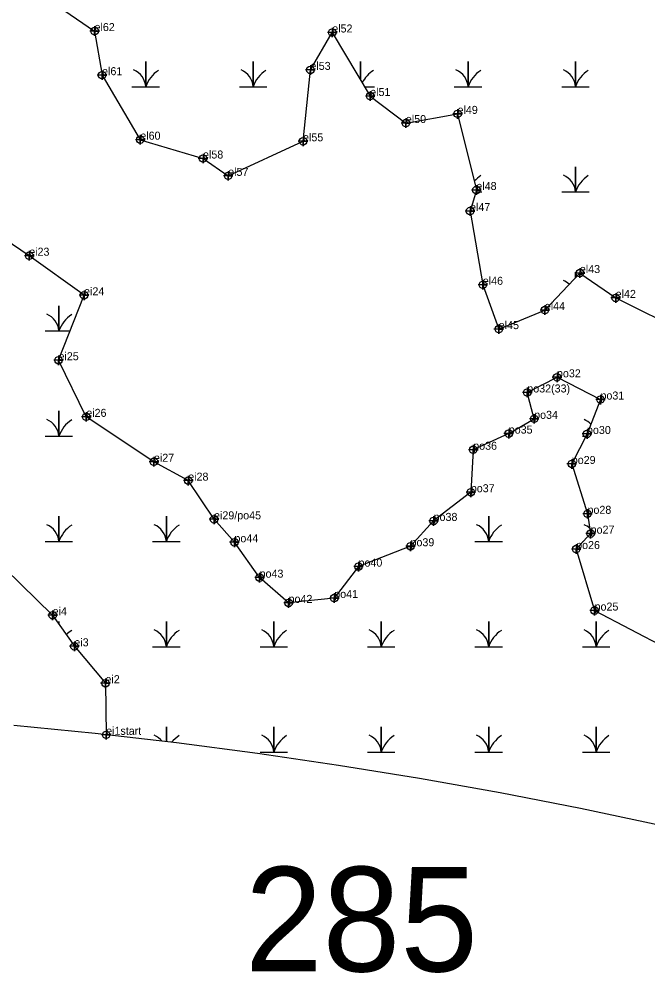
# Model space of a CAD drawing. Extents: x 2071991 to 2268989, y 436479 to 469629.
# Drawn here: x 2244128 to 2244521, y 440192 to 440788 of the extents above; entities that cross this region are included whole.
import ezdxf

# ---------------------------------------------------------------- set-up
doc = ezdxf.new("R2010")
doc.units = 0
for name, color, linetype in [('approx_PSA', 7, 'Continuous'), ('Default', 7, 'Continuous'), ('Exist Environmental Wetland Boundary', 7, 'Continuous'), ('Exist Environmental Wetland Boundary Cogo Comment', 7, 'Continuous'), ('Exist Environmental Wetland Boundary Cogo Point CELL', 7, 'Continuous'), ('Exist Hydro Swamp or Marsh', 7, 'Continuous')]:
    doc.layers.add(name, color=color, linetype=linetype)

msp = doc.modelspace()

# ---------------------------------------------------------------- linework, layer by layer
at = {"layer": 'approx_PSA'}
for p, q in [((2244175.3, 440341.4), (2244124.35, 440346.48)), ((2244226.17, 440335.53), (2244175.3, 440341.4)), ((2244276.94, 440328.88), (2244226.17, 440335.53)), ((2244327.6, 440321.44), (2244276.94, 440328.88)), ((2244378.14, 440313.23), (2244327.6, 440321.44)), ((2244428.55, 440304.24), (2244378.14, 440313.23)), ((2244478.82, 440294.47), (2244428.55, 440304.24)), ((2244528.92, 440283.92), (2244478.82, 440294.47))]:
    msp.add_line(p, q, dxfattribs=at)
at = {"layer": 'Exist Environmental Wetland Boundary'}
for points in [[(2244148.47, 440798.37), (2244174.92, 440780.38), (2244179.64, 440752.82), (2244203.54, 440712.51), (2244242.78, 440700.73), (2244258.5, 440689.91), (2244305.34, 440711.49), (2244309.93, 440756.11), (2244323.6, 440779.5), (2244347.33, 440739.79), (2244369.64, 440722.9), (2244401.98, 440728.63), (2244413.73, 440681.04), (2244409.79, 440667.92), (2244417.77, 440621.82), (2244427.76, 440594.12), (2244456.56, 440606.05), (2244478.48, 440629.16), (2244500.87, 440613.62), (2244544.51, 440591.97)], [(2244434, 440528.82), (2244411.76, 440518.72), (2244410.27, 440492.18), (2244387, 440474.26), (2244372.55, 440458.43), (2244340.03, 440445.68), (2244324.84, 440426.07), (2244296.3, 440423.02), (2244278.16, 440438.82), (2244262.42, 440460.9), (2244249.68, 440475.25), (2244233.51, 440499.42), (2244212.08, 440511.23), (2244169.75, 440539.29), (2244152.37, 440574.66), (2244168.39, 440615.26), (2244134.06, 440639.99), (2244097.32, 440664.73)], [(2244434, 440528.82), (2244449.87, 440538.05), (2244445.59, 440554.53), (2244464.17, 440564.01), (2244491.37, 440550.11), (2244482.94, 440528.6), (2244473.42, 440509.86), (2244483.25, 440478.69), (2244485.22, 440466.31), (2244476.14, 440456.68), (2244487.69, 440418.22), (2244532.27, 440394.95)], [(2244108.77, 440454.12), (2244148.71, 440415.32), (2244162.28, 440395.88), (2244181.74, 440372.82), (2244182.18, 440340.61)]]:
    msp.add_lwpolyline(points, dxfattribs=at)
at = {"layer": 'Exist Environmental Wetland Boundary Cogo Point CELL'}
for points in [[(2244174.92, 440783.38), (2244174.92, 440777.38), (2244174.92, 440780.38), (2244177.92, 440780.38), (2244171.92, 440780.38)], [(2244323.6, 440782.5), (2244323.6, 440776.5), (2244323.6, 440779.5), (2244326.6, 440779.5), (2244320.6, 440779.5)], [(2244309.93, 440759.11), (2244309.93, 440753.11), (2244309.93, 440756.11), (2244312.93, 440756.11), (2244306.93, 440756.11)], [(2244179.64, 440755.82), (2244179.64, 440749.82), (2244179.64, 440752.82), (2244182.64, 440752.82), (2244176.64, 440752.82)], [(2244347.33, 440742.79), (2244347.33, 440736.79), (2244347.33, 440739.79), (2244350.33, 440739.79), (2244344.33, 440739.79)], [(2244401.98, 440731.63), (2244401.98, 440725.63), (2244401.98, 440728.63), (2244404.98, 440728.63), (2244398.98, 440728.63)], [(2244369.64, 440725.9), (2244369.64, 440719.9), (2244369.64, 440722.9), (2244372.64, 440722.9), (2244366.64, 440722.9)], [(2244203.54, 440715.51), (2244203.54, 440709.51), (2244203.54, 440712.51), (2244206.54, 440712.51), (2244200.54, 440712.51)], [(2244305.34, 440714.49), (2244305.34, 440708.49), (2244305.34, 440711.49), (2244308.34, 440711.49), (2244302.34, 440711.49)], [(2244242.78, 440703.73), (2244242.78, 440697.73), (2244242.78, 440700.73), (2244245.78, 440700.73), (2244239.78, 440700.73)], [(2244258.5, 440692.91), (2244258.5, 440686.91), (2244258.5, 440689.91), (2244261.5, 440689.91), (2244255.5, 440689.91)], [(2244413.73, 440684.04), (2244413.73, 440678.04), (2244413.73, 440681.04), (2244416.73, 440681.04), (2244410.73, 440681.04)], [(2244409.79, 440670.92), (2244409.79, 440664.92), (2244409.79, 440667.92), (2244412.79, 440667.92), (2244406.79, 440667.92)], [(2244134.06, 440642.99), (2244134.06, 440636.99), (2244134.06, 440639.99), (2244137.06, 440639.99), (2244131.06, 440639.99)], [(2244478.48, 440632.16), (2244478.48, 440626.16), (2244478.48, 440629.16), (2244481.48, 440629.16), (2244475.48, 440629.16)], [(2244417.77, 440624.82), (2244417.77, 440618.82), (2244417.77, 440621.82), (2244420.77, 440621.82), (2244414.77, 440621.82)], [(2244168.39, 440618.26), (2244168.39, 440612.26), (2244168.39, 440615.26), (2244171.39, 440615.26), (2244165.39, 440615.26)], [(2244500.87, 440616.62), (2244500.87, 440610.62), (2244500.87, 440613.62), (2244503.87, 440613.62), (2244497.87, 440613.62)], [(2244456.56, 440609.05), (2244456.56, 440603.05), (2244456.56, 440606.05), (2244459.56, 440606.05), (2244453.56, 440606.05)], [(2244427.76, 440597.12), (2244427.76, 440591.12), (2244427.76, 440594.12), (2244430.76, 440594.12), (2244424.76, 440594.12)], [(2244152.37, 440577.66), (2244152.37, 440571.66), (2244152.37, 440574.66), (2244155.37, 440574.66), (2244149.37, 440574.66)], [(2244464.17, 440567.01), (2244464.17, 440561.01), (2244464.17, 440564.01), (2244467.17, 440564.01), (2244461.17, 440564.01)], [(2244445.59, 440557.53), (2244445.59, 440551.53), (2244445.59, 440554.53), (2244448.59, 440554.53), (2244442.59, 440554.53)], [(2244491.37, 440553.11), (2244491.37, 440547.11), (2244491.37, 440550.11), (2244494.37, 440550.11), (2244488.37, 440550.11)], [(2244169.75, 440542.29), (2244169.75, 440536.29), (2244169.75, 440539.29), (2244172.75, 440539.29), (2244166.75, 440539.29)], [(2244449.87, 440541.05), (2244449.87, 440535.05), (2244449.87, 440538.05), (2244452.87, 440538.05), (2244446.87, 440538.05)], [(2244434, 440531.82), (2244434, 440525.82), (2244434, 440528.82), (2244437, 440528.82), (2244431, 440528.82)], [(2244482.94, 440531.6), (2244482.94, 440525.6), (2244482.94, 440528.6), (2244485.94, 440528.6), (2244479.94, 440528.6)], [(2244411.76, 440521.72), (2244411.76, 440515.72), (2244411.76, 440518.72), (2244414.76, 440518.72), (2244408.76, 440518.72)], [(2244212.08, 440514.23), (2244212.08, 440508.23), (2244212.08, 440511.23), (2244215.08, 440511.23), (2244209.08, 440511.23)], [(2244473.42, 440512.86), (2244473.42, 440506.86), (2244473.42, 440509.86), (2244476.42, 440509.86), (2244470.42, 440509.86)], [(2244233.51, 440502.42), (2244233.51, 440496.42), (2244233.51, 440499.42), (2244236.51, 440499.42), (2244230.51, 440499.42)], [(2244410.27, 440495.18), (2244410.27, 440489.18), (2244410.27, 440492.18), (2244413.27, 440492.18), (2244407.27, 440492.18)], [(2244249.68, 440478.25), (2244249.68, 440472.25), (2244249.68, 440475.25), (2244252.68, 440475.25), (2244246.68, 440475.25)], [(2244483.25, 440481.69), (2244483.25, 440475.69), (2244483.25, 440478.69), (2244486.25, 440478.69), (2244480.25, 440478.69)], [(2244387, 440477.26), (2244387, 440471.26), (2244387, 440474.26), (2244390, 440474.26), (2244384, 440474.26)], [(2244485.22, 440469.31), (2244485.22, 440463.31), (2244485.22, 440466.31), (2244488.22, 440466.31), (2244482.22, 440466.31)], [(2244262.42, 440463.9), (2244262.42, 440457.9), (2244262.42, 440460.9), (2244265.42, 440460.9), (2244259.42, 440460.9)], [(2244372.55, 440461.43), (2244372.55, 440455.43), (2244372.55, 440458.43), (2244375.55, 440458.43), (2244369.55, 440458.43)], [(2244476.14, 440459.68), (2244476.14, 440453.68), (2244476.14, 440456.68), (2244479.14, 440456.68), (2244473.14, 440456.68)], [(2244340.03, 440448.68), (2244340.03, 440442.68), (2244340.03, 440445.68), (2244343.03, 440445.68), (2244337.03, 440445.68)], [(2244278.16, 440441.82), (2244278.16, 440435.82), (2244278.16, 440438.82), (2244281.16, 440438.82), (2244275.16, 440438.82)], [(2244296.3, 440426.02), (2244296.3, 440420.02), (2244296.3, 440423.02), (2244299.3, 440423.02), (2244293.3, 440423.02)], [(2244324.84, 440429.07), (2244324.84, 440423.07), (2244324.84, 440426.07), (2244327.84, 440426.07), (2244321.84, 440426.07)], [(2244148.71, 440418.32), (2244148.71, 440412.32), (2244148.71, 440415.32), (2244151.71, 440415.32), (2244145.71, 440415.32)], [(2244487.69, 440421.22), (2244487.69, 440415.22), (2244487.69, 440418.22), (2244490.69, 440418.22), (2244484.69, 440418.22)], [(2244162.28, 440398.88), (2244162.28, 440392.88), (2244162.28, 440395.88), (2244165.28, 440395.88), (2244159.28, 440395.88)], [(2244181.74, 440375.82), (2244181.74, 440369.82), (2244181.74, 440372.82), (2244184.74, 440372.82), (2244178.74, 440372.82)], [(2244182.18, 440343.57), (2244182.18, 440337.57), (2244182.18, 440340.57), (2244185.18, 440340.57), (2244179.18, 440340.57)]]:
    msp.add_lwpolyline(points, dxfattribs=at)
for centre in [(2244174.92, 440780.38), (2244323.6, 440779.5), (2244309.93, 440756.11), (2244179.64, 440752.82), (2244347.33, 440739.79), (2244401.98, 440728.63), (2244369.64, 440722.9), (2244203.54, 440712.51), (2244305.34, 440711.49), (2244242.78, 440700.73), (2244258.5, 440689.91), (2244413.73, 440681.04), (2244409.79, 440667.92), (2244134.06, 440639.99), (2244478.48, 440629.16), (2244417.77, 440621.82), (2244168.39, 440615.26), (2244500.87, 440613.62), (2244456.56, 440606.05), (2244427.76, 440594.12), (2244152.37, 440574.66), (2244464.17, 440564.01), (2244445.59, 440554.53), (2244491.37, 440550.11), (2244169.75, 440539.29), (2244449.87, 440538.05), (2244434, 440528.82), (2244482.94, 440528.6), (2244411.76, 440518.72), (2244212.08, 440511.23), (2244473.42, 440509.86), (2244233.51, 440499.42), (2244410.27, 440492.18), (2244249.68, 440475.25), (2244483.25, 440478.69), (2244387, 440474.26), (2244485.22, 440466.31), (2244262.42, 440460.9), (2244372.55, 440458.43), (2244476.14, 440456.68), (2244340.03, 440445.68), (2244278.16, 440438.82), (2244296.3, 440423.02), (2244324.84, 440426.07), (2244487.69, 440418.22), (2244148.71, 440415.32), (2244162.28, 440395.88), (2244181.74, 440372.82), (2244182.18, 440340.57)]:
    msp.add_circle(centre, 2.34, dxfattribs=at)
at = {"layer": 'Exist Hydro Swamp or Marsh'}
for p, q in [((2244343.87, 440745.59), (2244349.93, 440745.59)), ((2244413.36, 440679.81), (2244417.14, 440679.81)), ((2244480.03, 440527.18), (2244482.22, 440527.18)), ((2244480.03, 440461.4), (2244480.59, 440461.4))]:
    msp.add_line(p, q, dxfattribs=at)
for points in [[(2244198.32, 440745.59), (2244206.93, 440745.59), (2244206.93, 440761.37), (2244206.93, 440745.59), (2244215.53, 440745.59)], [(2244265.53, 440745.59), (2244274.13, 440745.59), (2244274.13, 440761.37), (2244274.13, 440745.59), (2244282.73, 440745.59)], [(2244341.33, 440749.83), (2244341.33, 440761.37), (2244341.33, 440749.83)], [(2244399.93, 440745.59), (2244408.54, 440745.59), (2244408.54, 440761.37), (2244408.54, 440745.59), (2244417.14, 440745.59)], [(2244467.14, 440745.59), (2244475.74, 440745.59), (2244475.74, 440761.37), (2244475.74, 440745.59), (2244484.34, 440745.59)], [(2244467.14, 440679.81), (2244475.74, 440679.81), (2244475.74, 440695.59), (2244475.74, 440679.81), (2244484.34, 440679.81)], [(2244475.74, 440626.27), (2244475.74, 440629.81), (2244475.74, 440626.27)], [(2244144.01, 440592.96), (2244152.62, 440592.96), (2244152.62, 440608.74), (2244152.62, 440592.96), (2244159.59, 440592.96)], [(2244144.01, 440527.18), (2244152.62, 440527.18), (2244152.62, 440542.96), (2244152.62, 440527.18), (2244161.22, 440527.18)], [(2244144.01, 440461.4), (2244152.62, 440461.4), (2244152.62, 440477.18), (2244152.62, 440461.4), (2244161.22, 440461.4)], [(2244211.22, 440461.4), (2244219.82, 440461.4), (2244219.82, 440477.18), (2244219.82, 440461.4), (2244228.42, 440461.4)], [(2244412.83, 440461.4), (2244421.43, 440461.4), (2244421.43, 440477.18), (2244421.43, 440461.4), (2244430.03, 440461.4)], [(2244152.62, 440409.73), (2244152.62, 440411.4), (2244152.62, 440409.73)], [(2244211.22, 440395.62), (2244219.82, 440395.62), (2244219.82, 440411.4), (2244219.82, 440395.62), (2244228.42, 440395.62)], [(2244278.42, 440395.62), (2244287.02, 440395.62), (2244287.02, 440411.4), (2244287.02, 440395.62), (2244295.62, 440395.62)], [(2244345.62, 440395.62), (2244354.23, 440395.62), (2244354.23, 440411.4), (2244354.23, 440395.62), (2244362.83, 440395.62)], [(2244412.83, 440395.62), (2244421.43, 440395.62), (2244421.43, 440411.4), (2244421.43, 440395.62), (2244430.03, 440395.62)], [(2244480.03, 440395.62), (2244488.63, 440395.62), (2244488.63, 440411.4), (2244488.63, 440395.62), (2244497.23, 440395.62)], [(2244219.82, 440336.26), (2244219.82, 440345.62), (2244219.82, 440336.26)], [(2244278.42, 440329.84), (2244287.02, 440329.84), (2244287.02, 440345.62), (2244287.02, 440329.84), (2244295.62, 440329.84)], [(2244345.62, 440329.84), (2244354.23, 440329.84), (2244354.23, 440345.62), (2244354.23, 440329.84), (2244362.83, 440329.84)], [(2244412.83, 440329.84), (2244421.43, 440329.84), (2244421.43, 440345.62), (2244421.43, 440329.84), (2244430.03, 440329.84)], [(2244480.03, 440329.84), (2244488.63, 440329.84), (2244488.63, 440345.62), (2244488.63, 440329.84), (2244497.23, 440329.84)]]:
    msp.add_lwpolyline(points, dxfattribs=at)
for centre, radius, start, end in [((2244194.66, 440744.7), 12.3, 4.14034, 67.53497), ((2244225.17, 440739.53), 19.22, 122.12745, 161.62219), ((2244261.86, 440744.7), 12.3, 4.14034, 67.53497), ((2244292.37, 440739.53), 19.22, 122.12745, 161.62219), ((2244359.58, 440739.53), 19.22, 122.12745, 153.52798), ((2244396.27, 440744.7), 12.3, 4.14034, 67.53497), ((2244426.78, 440739.53), 19.22, 122.12745, 161.62219), ((2244463.47, 440744.7), 12.3, 4.14034, 67.53497), ((2244493.98, 440739.53), 19.22, 122.12745, 161.62219), ((2244426.78, 440673.75), 19.22, 122.12745, 138.49472), ((2244463.47, 440678.92), 12.3, 4.14034, 67.53497), ((2244493.98, 440673.75), 19.22, 122.12745, 161.62219), ((2244463.47, 440613.14), 12.3, 47.13024, 67.53497), ((2244140.35, 440592.07), 12.3, 4.14034, 67.53497), ((2244170.86, 440586.9), 19.22, 122.12745, 161.62219), ((2244140.35, 440526.29), 12.3, 4.14034, 67.53497), ((2244170.86, 440521.12), 19.22, 122.12745, 161.62219), ((2244476.37, 440526.29), 12.3, 43.18288, 67.53497), ((2244140.35, 440460.51), 12.3, 4.14034, 67.53497), ((2244170.86, 440455.34), 19.22, 122.12745, 161.62219), ((2244207.55, 440460.51), 12.3, 4.14034, 67.53497), ((2244238.06, 440455.34), 19.22, 122.12745, 161.62219), ((2244409.16, 440460.51), 12.3, 4.14034, 67.53497), ((2244439.67, 440455.34), 19.22, 122.12745, 161.62219), ((2244476.37, 440460.51), 12.3, 47.31344, 67.53497), ((2244170.86, 440389.56), 19.22, 122.12745, 135.14671), ((2244207.55, 440394.73), 12.3, 4.14034, 67.53497), ((2244238.06, 440389.56), 19.22, 122.12745, 161.62219), ((2244274.76, 440394.73), 12.3, 4.14034, 67.53497), ((2244305.26, 440389.56), 19.22, 122.12745, 161.62219), ((2244341.96, 440394.73), 12.3, 4.14034, 67.53497), ((2244372.47, 440389.56), 19.22, 122.12745, 161.62219), ((2244409.16, 440394.73), 12.3, 4.14034, 67.53497), ((2244439.67, 440389.56), 19.22, 122.12745, 161.62219), ((2244476.37, 440394.73), 12.3, 4.14034, 67.53497), ((2244506.87, 440389.56), 19.22, 122.12745, 161.62219), ((2244207.55, 440328.95), 12.3, 38.24855, 67.53497), ((2244274.76, 440328.95), 12.3, 4.14034, 67.53497), ((2244341.96, 440328.95), 12.3, 4.14034, 67.53497), ((2244409.16, 440328.95), 12.3, 4.14034, 67.53497), ((2244476.37, 440328.95), 12.3, 4.14034, 67.53497), ((2244238.06, 440323.78), 19.22, 122.12745, 140.97526), ((2244305.26, 440323.78), 19.22, 122.12745, 161.62219), ((2244372.47, 440323.78), 19.22, 122.12745, 161.62219), ((2244439.67, 440323.78), 19.22, 122.12745, 161.62219), ((2244506.87, 440323.78), 19.22, 122.12745, 161.62219)]:
    msp.add_arc(centre, radius, start, end, dxfattribs=at)

# ---------------------------------------------------------------- texts
at = {"layer": 'Default'}
msp.add_text('285', height=65.34, dxfattribs=at).set_placement((2244268.97, 440192.7))
at = {"layer": 'Exist Environmental Wetland Boundary Cogo Comment'}
for s, p in [('el62', (2244174.92, 440780.38)), ('el52', (2244323.6, 440779.5)), ('el61', (2244179.64, 440752.82)), ('el53', (2244309.93, 440756.11)), ('el51', (2244347.33, 440739.79)), ('el49', (2244401.98, 440728.63)), ('el50', (2244369.64, 440722.9)), ('el60', (2244203.54, 440712.51)), ('el55', (2244305.34, 440711.49)), ('el58', (2244242.78, 440700.73)), ('el57', (2244258.5, 440689.91)), ('el48', (2244413.73, 440681.04)), ('el47', (2244409.79, 440667.92)), ('ei23', (2244134.06, 440639.99)), ('el43', (2244478.48, 440629.16)), ('el46', (2244417.77, 440621.82)), ('ei24', (2244168.39, 440615.26)), ('el42', (2244500.87, 440613.62)), ('el44', (2244456.56, 440606.05)), ('el45', (2244427.76, 440594.12)), ('ei25', (2244152.37, 440574.66)), ('po32', (2244464.17, 440564.01)), ('po32(33)', (2244445.59, 440554.53)), ('po31', (2244491.37, 440550.11)), ('ei26', (2244169.75, 440539.29)), ('po34', (2244449.87, 440538.05)), ('po35', (2244434, 440528.82)), ('po30', (2244482.94, 440528.6)), ('po36', (2244411.76, 440518.72)), ('ei27', (2244212.08, 440511.23)), ('po29', (2244473.42, 440509.86)), ('ei28', (2244233.51, 440499.42)), ('po37', (2244410.27, 440492.18)), ('po28', (2244483.25, 440478.69)), ('ei29/po45', (2244249.68, 440475.25)), ('po38', (2244387, 440474.26)), ('po27', (2244485.22, 440466.31)), ('po44', (2244262.42, 440460.9)), ('po39', (2244372.55, 440458.43)), ('po26', (2244476.14, 440456.68)), ('po40', (2244340.03, 440445.68)), ('po43', (2244278.16, 440438.82)), ('po41', (2244324.84, 440426.07)), ('po42', (2244296.3, 440423.02)), ('ei4', (2244148.71, 440415.32)), ('po25', (2244487.69, 440418.22)), ('ei3', (2244162.28, 440395.88)), ('ei2', (2244181.74, 440372.82)), ('ei1start', (2244182.18, 440340.57))]:
    msp.add_text(s, height=5, dxfattribs=at).set_placement(p)

doc.saveas('drawing.dxf')
